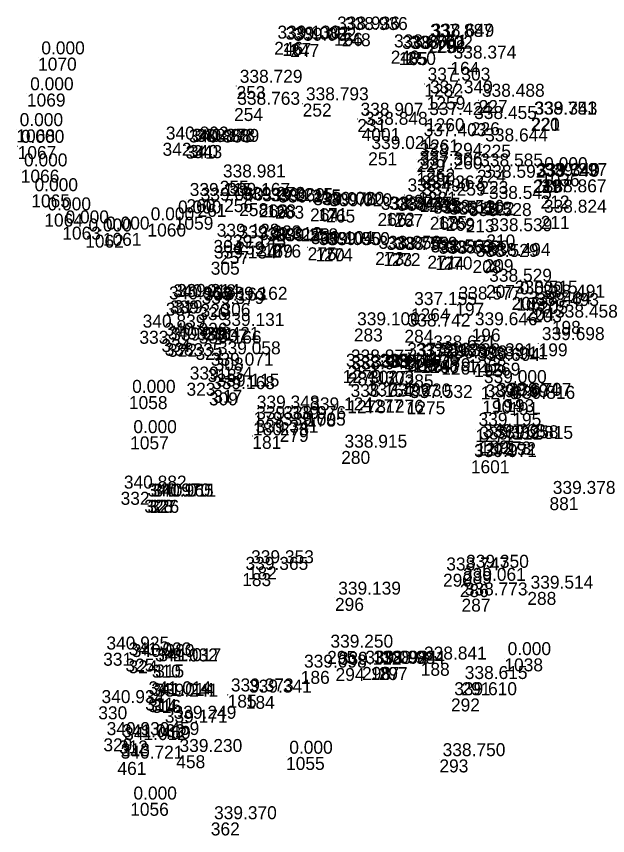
# Model space of a CAD drawing. Extents: x -829398 to -819400, y -1074439 to -1067977.
# Drawn here: x -820124.5 to -820069.9, y -1073749.1 to -1073673.4 of the extents above; entities that cross this region are included whole.
import ezdxf

# ---------------------------------------------------------------- set-up
doc = ezdxf.new("R2010")
doc.units = 0
for name, color, linetype in [('Vrstva 60', 7, 'Continuous'), ('Vrstva 61', 7, 'Continuous'), ('Čísla bodů_doměření_2012', 7, 'Continuous')]:
    doc.layers.add(name, color=color, linetype=linetype)

# ---------------------------------------------------------------- blocks, each defined once
blk = doc.blocks.new('BOD')
at = {"layer": 'Čísla bodů_doměření_2012'}
for p, q in [((-0.15, 0), (0.15, 0)), ((0, -0.15), (0, 0.15))]:
    blk.add_line(p, q, dxfattribs=at)

msp = doc.modelspace()

# ---------------------------------------------------------------- block references
at = {"layer": 'Vrstva 60', "xscale": 0.010000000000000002, "yscale": 0.010000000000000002}
for p in [(-820095.189, -1073674.911), (-820094.466, -1073674.954), (-820086.596, -1073675.591), (-820086.467, -1073675.563), (-820100.708, -1073675.747), (-820099.964, -1073675.844), (-820099.222, -1073675.943), (-820089.934, -1073676.558), (-820089.186, -1073676.698), (-820088.438, -1073676.684), (-820122.529, -1073677.205), (-820084.424, -1073677.597), (-820104.188, -1073679.831), (-820086.829, -1073679.629), (-820123.56, -1073680.528), (-820086.606, -1073680.811), (-820098.073, -1073681.453), (-820081.807, -1073681.128), (-820104.416, -1073681.868), (-820093.022, -1073682.88), (-820086.676, -1073682.813), (-820082.526, -1073683.184), (-820076.993, -1073682.777), (-820076.938, -1073682.77), (-820124.532, -1073683.839), (-820092.622, -1073683.717), (-820124.417, -1073685.386), (-820111.024, -1073685.082), (-820108.891, -1073685.347), (-820108.58, -1073685.284), (-820108.191, -1073685.302), (-820087.189, -1073684.77), (-820081.502, -1073685.254), (-820092.02, -1073685.96), (-820087.56, -1073686.594), (-820124.131, -1073687.563), (-820087.549, -1073687.482), (-820081.962, -1073687.572), (-820087.551, -1073687.829), (-820076.807, -1073688.517), (-820076.726, -1073688.463), (-820076.052, -1073687.914), (-820076.038, -1073688.462), (-820105.743, -1073688.586), (-820081.741, -1073688.616), (-820123.157, -1073689.855), (-820088.678, -1073689.883), (-820087.399, -1073689.605), (-820076.091, -1073689.961), (-820108.815, -1073690.3), (-820107.796, -1073690.729), (-820105.339, -1073690.292), (-820103.942, -1073690.663), (-820102.116, -1073690.787), (-820101.37, -1073690.777), (-820087.264, -1073690.269), (-820081.16, -1073690.576), (-820100.623, -1073690.899), (-820097.393, -1073691.151), (-820096.624, -1073691.122), (-820095.898, -1073691.251), (-820090.386, -1073691.554), (-820121.954, -1073691.631), (-820109.899, -1073691.918), (-820091.148, -1073691.578), (-820089.623, -1073691.663), (-820086.325, -1073691.926), (-820085.565, -1073691.862), (-820084.831, -1073692.025), (-820083.009, -1073692.155), (-820076.073, -1073691.845), (-820120.293, -1073692.835), (-820112.419, -1073692.549), (-820118.174, -1073693.579), (-820116.542, -1073693.408), (-820081.101, -1073693.561), (-820106.319, -1073694.065), (-820104.293, -1073694.217), (-820102.4, -1073694.375), (-820101.664, -1073694.489), (-820100.898, -1073694.492), (-820105.707, -1073695.082), (-820097.613, -1073694.745), (-820096.877, -1073694.837), (-820096.117, -1073694.837), (-820091.368, -1073695.182), (-820090.625, -1073695.284), (-820089.857, -1073695.276), (-820106.571, -1073696.079), (-820086.547, -1073695.521), (-820085.808, -1073695.637), (-820085.054, -1073695.607), (-820082.371, -1073695.935), (-820081.266, -1073695.846), (-820081.133, -1073698.229), (-820110.723, -1073699.86), (-820110.346, -1073699.667), (-820109.992, -1073699.636), (-820083.969, -1073699.874), (-820078.762, -1073699.332), (-820078.314, -1073699.402), (-820076.226, -1073699.695), (-820107.718, -1073700.28), (-820107.512, -1073699.976), (-820105.577, -1073699.9), (-820088.069, -1073700.387), (-820077.481, -1073700.321), (-820076.788, -1073700.472), (-820075.045, -1073701.549), (-820113.163, -1073702.467), (-820105.859, -1073702.316), (-820093.344, -1073702.255), (-820088.67, -1073702.372), (-820082.459, -1073702.257), (-820111.126, -1073703.225), (-820110.83, -1073703.576), (-820110.52, -1073703.667), (-820108.164, -1073703.61), (-820076.265, -1073703.626), (-820107.976, -1073703.955), (-820086.299, -1073704.394), (-820106.208, -1073704.943), (-820088.705, -1073705.078), (-820087.907, -1073705.139), (-820087.191, -1073705.18), (-820082.797, -1073705.117), (-820093.912, -1073705.696), (-820085.268, -1073705.32), (-820082.233, -1073705.547), (-820081.523, -1073705.415), (-820106.862, -1073705.994), (-820094.374, -1073706.087), (-820093.895, -1073706.335), (-820091.942, -1073706.147), (-820091.191, -1073706.178), (-820090.447, -1073706.191), (-820088.654, -1073706.5), (-820108.811, -1073707.273), (-820106.738, -1073708.163), (-820106.331, -1073707.923), (-820081.619, -1073707.6), (-820114.134, -1073708.504), (-820093.947, -1073708.883), (-820092.359, -1073708.809), (-820090.443, -1073708.84), (-820088.462, -1073708.981), (-820081.473, -1073708.912), (-820080.426, -1073708.784), (-820079.34, -1073708.781), (-820078.986, -1073709.059), (-820102.617, -1073709.955), (-820097.672, -1073710.121), (-820102.663, -1073710.938), (-820100.165, -1073710.925), (-820100.199, -1073711.535), (-820082.12, -1073711.552), (-820114.019, -1073712.228), (-820102.725, -1073712.185), (-820081.701, -1073712.609), (-820080.524, -1073712.701), (-820079.185, -1073712.765), (-820082.046, -1073712.82), (-820094.51, -1073713.574), (-820082.53, -1073714.44), (-820114.901, -1073717.356), (-820075.259, -1073717.85), (-820112.718, -1073718.084), (-820112.407, -1073718.1), (-820112.165, -1073718.101), (-820103.659, -1073724.873), (-820103.139, -1073724.259), (-820083.267, -1073724.679), (-820085.101, -1073724.928), (-820083.551, -1073725.887), (-820095.088, -1073727.164), (-820077.309, -1073726.612), (-820083.389, -1073727.234), (-820116.511, -1073732.237), (-820095.809, -1073732.066), (-820114.454, -1073732.777), (-820114.169, -1073732.93), (-820087.16, -1073733.166), (-820079.431, -1073732.756), (-820112.017, -1073733.338), (-820111.701, -1073733.319), (-820098.248, -1073733.913), (-820095.033, -1073733.645), (-820092.582, -1073733.549), (-820091.806, -1073733.546), (-820091.047, -1073733.563), (-820083.394, -1073734.967), (-820105.006, -1073736.113), (-820103.332, -1073736.222), (-820112.627, -1073736.377), (-820112.357, -1073736.523), (-820111.993, -1073736.594), (-820084.368, -1073736.463), (-820116.965, -1073737.189), (-820111.113, -1073739.001), (-820110.304, -1073738.642), (-820116.492, -1073740.149), (-820115.061, -1073740.346), (-820114.872, -1073740.612), (-820109.757, -1073741.713), (-820099.61, -1073741.874), (-820085.437, -1073742.1), (-820115.195, -1073742.33), (-820114.015, -1073746.114), (-820106.566, -1073747.929)]:
    msp.add_blockref('BOD', p, dxfattribs=at)

# ---------------------------------------------------------------- texts
at = {"layer": 'Vrstva 60'}
for s, p in [('166', (-820095.189, -1073676.111)), ('248', (-820094.466, -1073676.154)), ('1258', (-820086.596, -1073676.791)), ('228', (-820086.467, -1073676.763)), ('246', (-820100.708, -1073676.947)), ('167', (-820099.964, -1073677.044)), ('247', (-820099.222, -1073677.143)), ('249', (-820089.934, -1073677.758)), ('165', (-820089.186, -1073677.898)), ('250', (-820088.438, -1073677.884)), ('1070', (-820122.529, -1073678.405)), ('164', (-820084.424, -1073678.797)), ('253', (-820104.188, -1073681.031)), ('1282', (-820086.829, -1073680.829)), ('1069', (-820123.56, -1073681.728)), ('1259', (-820086.606, -1073682.011)), ('252', (-820098.073, -1073682.653)), ('227', (-820081.807, -1073682.328)), ('254', (-820104.416, -1073683.068)), ('231', (-820093.022, -1073684.08)), ('1260', (-820086.676, -1073684.013)), ('226', (-820082.526, -1073684.384)), ('220', (-820076.993, -1073683.977)), ('221', (-820076.938, -1073683.97)), ('1068', (-820124.532, -1073685.039)), ('4001', (-820092.622, -1073684.917)), ('1067', (-820124.417, -1073686.586)), ('342', (-820111.024, -1073686.282)), ('341', (-820108.891, -1073686.547)), ('340', (-820108.58, -1073686.484)), ('343', (-820108.191, -1073686.502)), ('1261', (-820087.189, -1073685.97)), ('225', (-820081.502, -1073686.454)), ('251', (-820092.02, -1073687.16)), ('229', (-820087.56, -1073687.794)), ('1066', (-820124.131, -1073688.763)), ('1262', (-820087.549, -1073688.682)), ('224', (-820081.962, -1073688.772)), ('1280', (-820087.551, -1073689.029)), ('219', (-820076.807, -1073689.717)), ('218', (-820076.726, -1073689.663)), ('217', (-820076.038, -1073689.662)), ('1036', (-820076.052, -1073689.114)), ('255', (-820105.743, -1073689.786)), ('223', (-820081.741, -1073689.816)), ('1065', (-820123.157, -1073691.055)), ('230', (-820088.678, -1073691.083)), ('1281', (-820087.399, -1073690.805)), ('212', (-820076.091, -1073691.161)), ('260', (-820108.815, -1073691.5)), ('261', (-820107.796, -1073691.929)), ('256', (-820105.339, -1073691.492)), ('258', (-820103.942, -1073691.863)), ('262', (-820102.116, -1073691.987)), ('168', (-820101.37, -1073691.977)), ('1263', (-820087.264, -1073691.469)), ('222', (-820081.16, -1073691.776)), ('263', (-820100.623, -1073692.099)), ('264', (-820097.393, -1073692.351)), ('171', (-820096.624, -1073692.322)), ('265', (-820095.898, -1073692.451)), ('266', (-820091.148, -1073692.778)), ('172', (-820090.386, -1073692.754)), ('1064', (-820121.954, -1073692.831)), ('1059', (-820109.899, -1073693.118)), ('267', (-820089.623, -1073692.863)), ('268', (-820086.325, -1073693.126)), ('175', (-820085.565, -1073693.062)), ('269', (-820084.831, -1073693.225)), ('213', (-820083.009, -1073693.355)), ('211', (-820076.073, -1073693.045)), ('1063', (-820120.293, -1073694.035)), ('1060', (-820112.419, -1073693.749)), ('1062', (-820118.174, -1073694.779)), ('1061', (-820116.542, -1073694.608)), ('210', (-820081.101, -1073694.761)), ('304', (-820106.319, -1073695.265)), ('259', (-820104.293, -1073695.417)), ('277', (-820102.4, -1073695.575)), ('169', (-820101.664, -1073695.689)), ('276', (-820100.898, -1073695.692)), ('257', (-820105.707, -1073696.282)), ('275', (-820097.613, -1073695.945)), ('170', (-820096.877, -1073696.037)), ('274', (-820096.117, -1073696.037)), ('273', (-820091.368, -1073696.382)), ('173', (-820090.625, -1073696.484)), ('272', (-820089.857, -1073696.476)), ('305', (-820106.571, -1073697.279)), ('271', (-820086.547, -1073696.721)), ('174', (-820085.808, -1073696.837)), ('270', (-820085.054, -1073696.807)), ('208', (-820082.371, -1073697.135)), ('209', (-820081.266, -1073697.046)), ('207', (-820081.133, -1073699.429)), ('337', (-820110.723, -1073701.06)), ('339', (-820110.346, -1073700.867)), ('319', (-820109.992, -1073700.836)), ('306', (-820105.577, -1073701.1)), ('197', (-820083.969, -1073701.074)), ('206', (-820078.762, -1073700.532)), ('1037', (-820078.314, -1073700.602)), ('205', (-820076.226, -1073700.895)), ('336', (-820107.718, -1073701.48)), ('320', (-820107.512, -1073701.176)), ('1264', (-820088.069, -1073701.587)), ('204', (-820077.481, -1073701.521)), ('203', (-820076.788, -1073701.672)), ('198', (-820075.045, -1073702.749)), ('333', (-820113.163, -1073703.667)), ('307', (-820105.859, -1073703.516)), ('283', (-820093.344, -1073703.455)), ('284', (-820088.67, -1073703.572)), ('196', (-820082.459, -1073703.457)), ('334', (-820111.126, -1073704.425)), ('338', (-820110.83, -1073704.776)), ('322', (-820110.52, -1073704.867)), ('335', (-820108.164, -1073704.81)), ('199', (-820076.265, -1073704.826)), ('321', (-820107.976, -1073705.155)), ('176', (-820086.299, -1073705.594)), ('308', (-820106.208, -1073706.143)), ('1265', (-820088.705, -1073706.278)), ('1274', (-820087.907, -1073706.339)), ('1266', (-820087.191, -1073706.38)), ('1268', (-820082.797, -1073706.317)), ('282', (-820093.912, -1073706.896)), ('1267', (-820085.268, -1073706.52)), ('195', (-820082.233, -1073706.747)), ('1269', (-820081.523, -1073706.615)), ('318', (-820106.862, -1073707.194)), ('1279', (-820094.374, -1073707.287)), ('281', (-820093.895, -1073707.535)), ('302', (-820091.942, -1073707.347)), ('177', (-820091.191, -1073707.378)), ('303', (-820090.447, -1073707.391)), ('285', (-820088.654, -1073707.7)), ('323', (-820108.811, -1073708.473)), ('309', (-820106.738, -1073709.363)), ('317', (-820106.331, -1073709.123)), ('1270', (-820081.619, -1073708.8)), ('1058', (-820114.134, -1073709.704)), ('1278', (-820093.947, -1073710.083)), ('1277', (-820092.359, -1073710.009)), ('1276', (-820090.443, -1073710.04)), ('1275', (-820088.462, -1073710.181)), ('190', (-820081.473, -1073710.112)), ('194', (-820080.426, -1073709.984)), ('193', (-820079.34, -1073709.981)), ('191', (-820078.986, -1073710.259)), ('179', (-820102.617, -1073711.155)), ('178', (-820097.672, -1073711.321)), ('180', (-820102.663, -1073712.138)), ('278', (-820100.165, -1073712.125)), ('279', (-820100.199, -1073712.735)), ('1271', (-820082.12, -1073712.752)), ('1057', (-820114.019, -1073713.428)), ('181', (-820102.725, -1073713.385)), ('189', (-820081.701, -1073713.809)), ('1273', (-820080.524, -1073713.901)), ('192', (-820079.185, -1073713.965)), ('1272', (-820082.046, -1073714.02)), ('280', (-820094.51, -1073714.774)), ('1601', (-820082.53, -1073715.64)), ('332', (-820114.901, -1073718.556)), ('328', (-820112.718, -1073719.284)), ('881', (-820075.259, -1073719.05)), ('327', (-820112.407, -1073719.3)), ('326', (-820112.165, -1073719.301)), ('183', (-820103.659, -1073726.073)), ('182', (-820103.139, -1073725.459)), ('289', (-820083.267, -1073725.879)), ('290', (-820085.101, -1073726.128)), ('286', (-820083.551, -1073727.087)), ('296', (-820095.088, -1073728.364)), ('288', (-820077.309, -1073727.812)), ('287', (-820083.389, -1073728.434)), ('331', (-820116.511, -1073733.437)), ('295', (-820095.809, -1073733.266)), ('325', (-820114.454, -1073733.977)), ('324', (-820114.169, -1073734.13)), ('188', (-820087.16, -1073734.366)), ('1038', (-820079.431, -1073733.956)), ('310', (-820112.017, -1073734.538)), ('315', (-820111.701, -1073734.519)), ('186', (-820098.248, -1073735.113)), ('294', (-820095.033, -1073734.845)), ('298', (-820092.582, -1073734.749)), ('187', (-820091.806, -1073734.746)), ('297', (-820091.047, -1073734.763)), ('291', (-820083.394, -1073736.167)), ('185', (-820105.006, -1073737.313)), ('184', (-820103.332, -1073737.422)), ('311', (-820112.627, -1073737.577)), ('314', (-820112.357, -1073737.723)), ('316', (-820111.993, -1073737.794)), ('292', (-820084.368, -1073737.663)), ('330', (-820116.965, -1073738.389)), ('460', (-820111.113, -1073740.201)), ('459', (-820110.304, -1073739.842)), ('329', (-820116.492, -1073741.349)), ('312', (-820115.061, -1073741.546)), ('313', (-820114.872, -1073741.812)), ('461', (-820115.195, -1073743.53)), ('458', (-820109.757, -1073742.913)), ('1055', (-820099.61, -1073743.074)), ('293', (-820085.437, -1073743.3)), ('1056', (-820114.015, -1073747.314)), ('362', (-820106.566, -1073749.129))]:
    msp.add_text(s, height=1.2, dxfattribs=at).set_placement(p)
at = {"layer": 'Vrstva 61'}
for s, p in [('338.936', (-820094.889, -1073674.611)), ('338.936', (-820094.166, -1073674.654)), ('337.887', (-820086.296, -1073675.291)), ('338.649', (-820086.167, -1073675.263)), ('339.130', (-820100.408, -1073675.447)), ('339.082', (-820099.664, -1073675.544)), ('339.082', (-820098.922, -1073675.643)), ('338.805', (-820089.634, -1073676.258)), ('338.702', (-820088.886, -1073676.398)), ('338.702', (-820088.138, -1073676.384)), ('0.000', (-820122.229, -1073676.905)), ('338.374', (-820084.124, -1073677.297)), ('338.729', (-820103.888, -1073679.531)), ('337.303', (-820086.529, -1073679.329)), ('0.000', (-820123.26, -1073680.228)), ('337.340', (-820086.306, -1073680.511)), ('338.793', (-820097.773, -1073681.153)), ('338.488', (-820081.507, -1073680.828)), ('338.763', (-820104.116, -1073681.568)), ('338.907', (-820092.722, -1073682.58)), ('337.424', (-820086.376, -1073682.513)), ('338.455', (-820082.226, -1073682.884)), ('338.751', (-820076.693, -1073682.477)), ('339.343', (-820076.638, -1073682.47)), ('0.000', (-820124.232, -1073683.539)), ('338.848', (-820092.322, -1073683.417)), ('0.000', (-820124.117, -1073685.086)), ('340.802', (-820110.724, -1073684.782)), ('340.888', (-820108.591, -1073685.047)), ('340.878', (-820108.28, -1073684.984)), ('338.889', (-820107.891, -1073685.002)), ('337.403', (-820086.889, -1073684.47)), ('338.644', (-820081.202, -1073684.954)), ('339.021', (-820091.72, -1073685.66)), ('338.294', (-820087.26, -1073686.294)), ('0.000', (-820123.831, -1073687.263)), ('337.306', (-820087.249, -1073687.182)), ('338.585', (-820081.662, -1073687.272)), ('337.260', (-820087.251, -1073687.529)), ('338.743', (-820076.507, -1073688.217)), ('339.340', (-820076.426, -1073688.163)), ('0.000', (-820075.752, -1073687.614)), ('339.297', (-820075.738, -1073688.162)), ('338.981', (-820105.443, -1073688.286)), ('338.592', (-820081.441, -1073688.316)), ('0.000', (-820122.857, -1073689.555)), ('338.490', (-820088.378, -1073689.583)), ('337.263', (-820087.099, -1073689.305)), ('338.867', (-820075.791, -1073689.661)), ('339.115', (-820108.515, -1073690)), ('339.060', (-820107.496, -1073690.429)), ('339.167', (-820105.039, -1073689.992)), ('339.278', (-820103.642, -1073690.363)), ('339.269', (-820101.816, -1073690.487)), ('339.215', (-820101.07, -1073690.477)), ('337.259', (-820086.964, -1073689.969)), ('338.545', (-820080.86, -1073690.276)), ('339.215', (-820100.323, -1073690.599)), ('339.076', (-820097.093, -1073690.851)), ('339.020', (-820096.324, -1073690.822)), ('339.020', (-820095.598, -1073690.951)), ('338.747', (-820090.086, -1073691.254)), ('0.000', (-820121.654, -1073691.331)), ('0.000', (-820109.599, -1073691.618)), ('338.843', (-820090.848, -1073691.278)), ('338.747', (-820089.323, -1073691.363)), ('338.513', (-820086.025, -1073691.626)), ('338.516', (-820085.265, -1073691.562)), ('338.513', (-820084.531, -1073691.725)), ('338.528', (-820082.709, -1073691.855)), ('338.824', (-820075.773, -1073691.545)), ('0.000', (-820119.993, -1073692.535)), ('0.000', (-820112.119, -1073692.249)), ('0.000', (-820117.874, -1073693.279)), ('0.000', (-820116.242, -1073693.108)), ('338.539', (-820080.801, -1073693.261)), ('339.128', (-820106.019, -1073693.765)), ('339.323', (-820103.993, -1073693.917)), ('339.312', (-820102.1, -1073694.075)), ('339.258', (-820101.364, -1073694.189)), ('339.258', (-820100.598, -1073694.192)), ('339.145', (-820105.407, -1073694.782)), ('339.104', (-820097.313, -1073694.445)), ('339.050', (-820096.577, -1073694.537)), ('339.050', (-820095.817, -1073694.537)), ('338.858', (-820091.068, -1073694.882)), ('338.759', (-820090.325, -1073694.984)), ('338.759', (-820089.557, -1073694.976)), ('339.134', (-820106.271, -1073695.779)), ('338.563', (-820086.247, -1073695.221)), ('338.567', (-820085.508, -1073695.337)), ('338.560', (-820084.754, -1073695.307)), ('338.529', (-820082.071, -1073695.635)), ('338.494', (-820080.966, -1073695.546)), ('338.529', (-820080.833, -1073697.929)), ('340.963', (-820110.423, -1073699.56)), ('340.918', (-820110.046, -1073699.367)), ('339.214', (-820109.692, -1073699.336)), ('338.577', (-820083.669, -1073699.574)), ('338.515', (-820078.462, -1073699.032)), ('0.000', (-820078.014, -1073699.102)), ('338.491', (-820075.926, -1073699.395)), ('339.379', (-820107.418, -1073699.98)), ('339.163', (-820107.212, -1073699.676)), ('339.162', (-820105.277, -1073699.6)), ('337.155', (-820087.769, -1073700.087)), ('338.484', (-820077.181, -1073700.021)), ('338.493', (-820076.488, -1073700.172)), ('338.458', (-820074.745, -1073701.249)), ('340.839', (-820112.863, -1073702.167)), ('339.131', (-820105.559, -1073702.016)), ('339.100', (-820093.044, -1073701.955)), ('338.742', (-820088.37, -1073702.072)), ('339.646', (-820082.159, -1073701.957)), ('340.926', (-820110.826, -1073702.925)), ('340.918', (-820110.53, -1073703.276)), ('339.271', (-820110.22, -1073703.367)), ('339.421', (-820107.864, -1073703.31)), ('339.698', (-820075.965, -1073703.326)), ('339.166', (-820107.676, -1073703.655)), ('338.621', (-820085.999, -1073704.094)), ('339.058', (-820105.908, -1073704.643)), ('337.516', (-820088.405, -1073704.778)), ('337.512', (-820087.607, -1073704.839)), ('336.963', (-820086.891, -1073704.88)), ('338.391', (-820082.497, -1073704.817)), ('338.877', (-820093.612, -1073705.396)), ('336.998', (-820084.968, -1073705.02)), ('339.604', (-820081.933, -1073705.247)), ('338.911', (-820081.223, -1073705.115)), ('339.071', (-820106.562, -1073705.694)), ('338.225', (-820094.074, -1073705.787)), ('338.942', (-820093.595, -1073706.035)), ('338.905', (-820091.642, -1073705.847)), ('338.797', (-820090.891, -1073705.878)), ('338.797', (-820090.147, -1073705.891)), ('338.479', (-820088.354, -1073706.2)), ('339.134', (-820108.511, -1073706.973)), ('339.168', (-820106.438, -1073707.863)), ('339.115', (-820106.031, -1073707.623)), ('339.000', (-820081.319, -1073707.3)), ('0.000', (-820113.834, -1073708.204)), ('338.154', (-820093.647, -1073708.583)), ('337.196', (-820092.059, -1073708.509)), ('337.230', (-820090.143, -1073708.54)), ('337.532', (-820088.162, -1073708.681)), ('339.769', (-820081.173, -1073708.612)), ('339.674', (-820080.126, -1073708.484)), ('339.707', (-820079.04, -1073708.481)), ('339.816', (-820078.686, -1073708.759)), ('339.348', (-820102.317, -1073709.655)), ('339.124', (-820097.372, -1073709.821)), ('339.339', (-820102.363, -1073710.638)), ('338.976', (-820099.865, -1073710.625)), ('339.005', (-820099.899, -1073711.235)), ('339.195', (-820081.82, -1073711.252)), ('0.000', (-820113.719, -1073711.928)), ('339.341', (-820102.425, -1073711.885)), ('339.768', (-820081.401, -1073712.309)), ('339.258', (-820080.224, -1073712.401)), ('339.815', (-820078.885, -1073712.465)), ('339.111', (-820081.746, -1073712.52)), ('338.915', (-820094.21, -1073713.274)), ('339.971', (-820082.23, -1073714.14)), ('340.882', (-820114.601, -1073717.056)), ('339.378', (-820074.959, -1073717.55)), ('340.970', (-820112.418, -1073717.784)), ('340.965', (-820112.107, -1073717.8)), ('340.011', (-820111.865, -1073717.801)), ('339.365', (-820103.359, -1073724.573)), ('339.353', (-820102.839, -1073723.959)), ('339.350', (-820082.967, -1073724.379)), ('338.747', (-820084.801, -1073724.628)), ('339.061', (-820083.251, -1073725.587)), ('339.139', (-820094.788, -1073726.864)), ('339.514', (-820077.009, -1073726.312)), ('338.773', (-820083.089, -1073726.934)), ('340.925', (-820116.211, -1073731.937)), ('339.250', (-820095.509, -1073731.766)), ('341.033', (-820114.154, -1073732.477)), ('340.980', (-820113.869, -1073732.63)), ('338.841', (-820086.86, -1073732.866)), ('0.000', (-820079.131, -1073732.456)), ('341.032', (-820111.717, -1073733.038)), ('341.017', (-820111.401, -1073733.019)), ('339.098', (-820097.948, -1073733.613)), ('339.112', (-820094.733, -1073733.345)), ('339.092', (-820092.282, -1073733.249)), ('338.984', (-820091.506, -1073733.246)), ('338.984', (-820090.747, -1073733.263)), ('338.615', (-820083.094, -1073734.667)), ('339.373', (-820104.706, -1073735.813)), ('339.341', (-820103.032, -1073735.922)), ('341.014', (-820112.327, -1073736.077)), ('341.014', (-820112.057, -1073736.223)), ('339.241', (-820111.693, -1073736.294)), ('339.610', (-820084.068, -1073736.163)), ('340.934', (-820116.665, -1073736.889)), ('339.171', (-820110.813, -1073738.701)), ('339.249', (-820110.004, -1073738.342)), ('340.930', (-820116.192, -1073739.849)), ('341.032', (-820114.761, -1073740.046)), ('341.012', (-820114.572, -1073740.312)), ('339.230', (-820109.457, -1073741.413)), ('0.000', (-820099.31, -1073741.574)), ('338.750', (-820085.137, -1073741.8)), ('340.721', (-820114.895, -1073742.03)), ('0.000', (-820113.715, -1073745.814)), ('339.370', (-820106.266, -1073747.629))]:
    msp.add_text(s, height=1.2, dxfattribs=at).set_placement(p)

doc.saveas('drawing.dxf')
